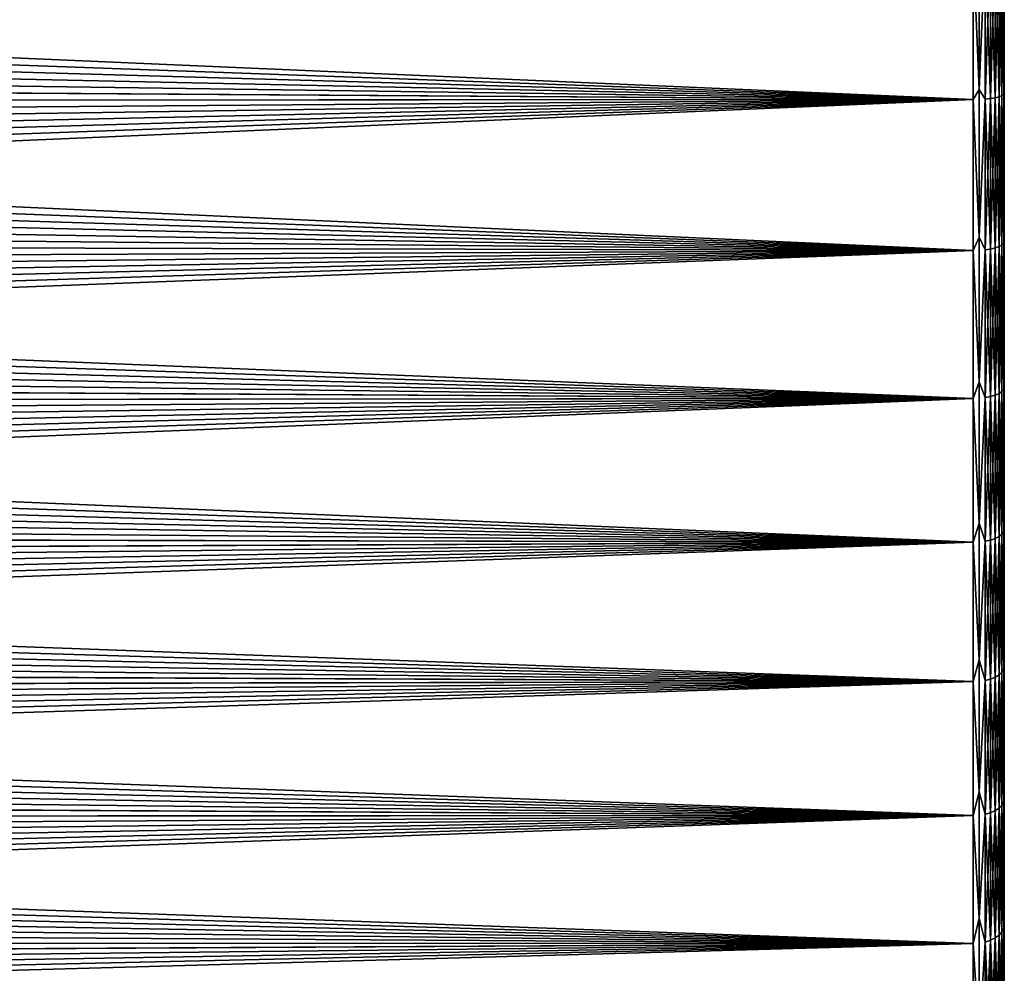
# Model space of a CAD drawing. Header units: metres. Extents: x -24 to 72, y -247 to 22.
# Tile 540 of 573: x 50.52 to 60, y -12.87 to -3.69. Entities that reach past the tile are written whole.
import ezdxf

# ---------------------------------------------------------------- set-up
doc = ezdxf.new("R2010")
doc.units = ezdxf.units.M
doc.layers.add('solid_509589_MEDIA_SW0001', color=7, linetype='CONTINUOUS')

msp = doc.modelspace()

# ---------------------------------------------------------------- linework, layer by layer
at = {"layer": 'solid_509589_MEDIA_SW0001'}
for points in [[(59.758526, -4.364947, 105.035461), (59.758526, -2.921833, 105.289925), (59.700001, -2.988612, 105.286247)], [(59.758526, -2.921833, 63.710079), (59.758526, -4.364947, 63.964539), (59.700001, -2.988612, 63.713749)], [(59.814861, -2.985358, 105.263626), (59.758526, -2.921833, 105.289925), (59.758526, -4.364947, 105.035461)], [(59.814861, -2.985358, 63.736374), (59.758526, -4.364947, 63.964539), (59.758526, -2.921833, 63.710079)], [(59.994305, -2.954197, 63.95311), (60, -2.924849, 64.007698), (60, -4.378113, 64.268311)], [(59.994305, -2.954197, 105.04689), (60, -4.378113, 104.731689), (60, -2.924849, 104.992302)], [(60, -4.378113, 104.731689), (60, -4.378113, 64.268311), (60, -2.924849, 64.007698)], [(60, -2.924849, 104.992302), (60, -4.378113, 104.731689), (60, -2.924849, 64.007698)], [(59.700001, -2.988612, 105.286247), (28.243196, -4.024177, 105.110825), (28.211451, -4.253147, 105.064796)], [(59.700001, -4.463871, 105.020081), (59.700001, -2.988612, 105.286247), (28.211451, -4.253147, 105.064796)], [(59.700001, -2.988612, 105.286247), (28.273041, -3.794373, 105.154366), (28.243196, -4.024177, 105.110825)], [(59.700001, -2.988612, 105.286247), (28.301006, -3.563739, 105.195404), (28.273041, -3.794373, 105.154366)], [(59.700001, -2.988612, 63.713749), (59.700001, -4.463871, 63.979916), (28.350533, -3.097799, 63.72974)], [(59.758526, -4.364947, 105.035461), (59.700001, -2.988612, 105.286247), (59.700001, -4.463871, 105.020081)], [(59.758526, -4.364947, 63.964539), (59.700001, -4.463871, 63.979916), (59.700001, -2.988612, 63.713749)], [(59.814861, -4.459012, 104.997749), (59.814861, -2.985358, 105.263626), (59.758526, -4.364947, 105.035461)], [(59.814861, -2.985358, 63.736374), (59.814861, -4.459012, 64.002251), (59.758526, -4.364947, 63.964539)], [(59.866768, -2.981407, 105.236137), (59.814861, -2.985358, 105.263626), (59.814861, -4.459012, 104.997749)], [(59.866768, -4.45311, 104.970619), (59.866768, -2.981407, 105.236137), (59.814861, -4.459012, 104.997749)], [(59.866768, -2.981407, 63.763859), (59.866768, -4.45311, 64.029381), (59.814861, -2.985358, 63.736374)], [(59.866768, -4.45311, 64.029381), (59.814861, -4.459012, 64.002251), (59.814861, -2.985358, 63.736374)], [(59.912258, -2.976089, 105.19915), (59.866768, -2.981407, 105.236137), (59.866768, -4.45311, 104.970619)], [(59.912258, -4.445167, 104.934105), (59.912258, -2.976089, 105.19915), (59.866768, -4.45311, 104.970619)], [(59.912258, -2.976089, 63.800846), (59.912258, -4.445167, 64.065895), (59.866768, -2.981407, 63.763859)], [(59.912258, -4.445167, 64.065895), (59.866768, -4.45311, 64.029381), (59.866768, -2.981407, 63.763859)], [(59.949574, -2.969609, 105.154083), (59.912258, -2.976089, 105.19915), (59.912258, -4.445167, 104.934105)], [(59.949574, -4.435488, 104.88961), (59.949574, -2.969609, 105.154083), (59.912258, -4.445167, 104.934105)], [(59.949574, -2.969609, 63.845917), (59.949574, -4.435488, 64.11039), (59.912258, -2.976089, 63.800846)], [(59.949574, -4.435488, 64.11039), (59.912258, -4.445167, 64.065895), (59.912258, -2.976089, 63.800846)], [(59.977276, -2.962217, 105.102669), (59.949574, -2.969609, 105.154083), (59.949574, -4.435488, 104.88961)], [(59.977276, -4.424447, 104.838852), (59.977276, -2.962217, 105.102669), (59.949574, -4.435488, 104.88961)], [(59.977276, -2.962217, 63.897327), (59.977276, -4.424447, 64.161148), (59.949574, -2.969609, 63.845917)], [(59.977276, -4.424447, 64.161148), (59.949574, -4.435488, 64.11039), (59.949574, -2.969609, 63.845917)], [(59.994305, -2.954197, 105.04689), (59.977276, -2.962217, 105.102669), (59.977276, -4.424447, 104.838852)], [(59.994305, -4.412468, 104.783791), (59.994305, -2.954197, 105.04689), (59.977276, -4.424447, 104.838852)], [(59.994305, -2.954197, 63.95311), (59.994305, -4.412468, 64.216209), (59.977276, -2.962217, 63.897327)], [(59.994305, -4.412468, 64.216209), (59.977276, -4.424447, 64.161148), (59.977276, -2.962217, 63.897327)], [(59.994305, -2.954197, 63.95311), (60, -4.378113, 64.268311), (59.994305, -4.412468, 64.216209)], [(59.994305, -4.412468, 104.783791), (60, -4.378113, 104.731689), (59.994305, -2.954197, 105.04689)], [(59.700001, -4.463871, 63.979916), (28.326303, -3.329907, 63.765686), (28.350533, -3.097799, 63.72974)], [(59.700001, -4.463871, 63.979916), (28.300154, -3.561395, 63.804192), (28.326303, -3.329907, 63.765686)], [(59.700001, -4.463871, 63.979916), (28.272102, -3.792204, 63.845238), (28.300154, -3.561395, 63.804192)], [(59.700001, -4.463871, 63.979916), (28.242174, -4.022211, 63.888794), (28.272102, -3.792204, 63.845238)], [(59.700001, -4.463871, 63.979916), (28.210342, -4.25141, 63.934849), (28.242174, -4.022211, 63.888794)], [(59.700001, -4.463871, 63.979916), (28.17658, -4.4798, 63.983387), (28.210342, -4.25141, 63.934849)], [(59.700001, -4.463871, 105.020081), (28.211451, -4.253147, 105.064796), (28.177774, -4.481282, 105.016289)], [(59.758526, -5.786796, 104.680954), (59.758526, -4.364947, 105.035461), (59.700001, -4.463871, 105.020081)], [(59.758526, -4.364947, 63.964539), (59.758526, -5.786796, 64.319046), (59.700001, -4.463871, 63.979916)], [(59.814861, -4.459012, 104.997749), (59.758526, -4.364947, 105.035461), (59.758526, -5.786796, 104.680954)], [(59.814861, -4.459012, 64.002251), (59.758526, -5.786796, 64.319046), (59.758526, -4.364947, 63.964539)], [(59.866768, -4.45311, 104.970619), (59.814861, -4.459012, 104.997749), (59.814861, -5.909944, 104.627419)], [(59.866768, -5.902121, 104.600777), (59.866768, -4.45311, 104.970619), (59.814861, -5.909944, 104.627419)], [(59.866768, -4.45311, 64.029381), (59.866768, -5.902121, 64.399223), (59.814861, -4.459012, 64.002251)], [(59.912258, -4.445167, 104.934105), (59.866768, -4.45311, 104.970619), (59.866768, -5.902121, 104.600777)], [(59.912258, -5.891593, 104.564926), (59.912258, -4.445167, 104.934105), (59.866768, -5.902121, 104.600777)], [(59.912258, -4.445167, 64.065895), (59.912258, -5.891593, 64.435074), (59.866768, -4.45311, 64.029381)], [(59.912258, -5.891593, 64.435074), (59.866768, -5.902121, 64.399223), (59.866768, -4.45311, 64.029381)], [(59.949574, -4.435488, 104.88961), (59.912258, -4.445167, 104.934105), (59.912258, -5.891593, 104.564926)], [(59.949574, -5.878766, 104.521233), (59.949574, -4.435488, 104.88961), (59.912258, -5.891593, 104.564926)], [(59.949574, -4.435488, 64.11039), (59.949574, -5.878766, 64.478767), (59.912258, -4.445167, 64.065895)], [(59.949574, -5.878766, 64.478767), (59.912258, -5.891593, 64.435074), (59.912258, -4.445167, 64.065895)], [(59.977276, -4.424447, 104.838852), (59.949574, -4.435488, 104.88961), (59.949574, -5.878766, 104.521233)], [(59.977276, -5.864131, 104.471397), (59.977276, -4.424447, 104.838852), (59.949574, -5.878766, 104.521233)], [(59.977276, -4.424447, 64.161148), (59.977276, -5.864131, 64.528603), (59.949574, -4.435488, 64.11039)], [(59.977276, -5.864131, 64.528603), (59.949574, -5.878766, 64.478767), (59.949574, -4.435488, 64.11039)], [(59.994305, -4.412468, 104.783791), (59.977276, -4.424447, 104.838852), (59.977276, -5.864131, 104.471397)], [(59.994305, -5.848255, 104.417328), (59.994305, -4.412468, 104.783791), (59.977276, -5.864131, 104.471397)], [(59.994305, -4.412468, 64.216209), (59.994305, -5.848255, 64.582672), (59.977276, -4.424447, 64.161148)], [(59.994305, -5.848255, 64.582672), (59.977276, -5.864131, 64.528603), (59.977276, -4.424447, 64.161148)], [(59.994305, -4.412468, 64.216209), (60, -4.378113, 64.268311), (60, -5.812112, 64.632729)], [(59.994305, -4.412468, 104.783791), (60, -5.812112, 104.367271), (60, -4.378113, 104.731689)], [(59.994305, -4.412468, 64.216209), (60, -5.812112, 64.632729), (59.994305, -5.848255, 64.582672)], [(59.994305, -5.848255, 104.417328), (60, -5.812112, 104.367271), (59.994305, -4.412468, 104.783791)], [(60, -5.812112, 104.367271), (60, -5.812112, 64.632729), (60, -4.378113, 64.268311)], [(60, -4.378113, 104.731689), (60, -5.812112, 104.367271), (60, -4.378113, 64.268311)], [(59.700001, -4.463871, 105.020081), (27.98031, -5.608698, 104.73716), (27.934877, -5.831472, 104.674088)], [(59.700001, -5.916384, 104.649353), (59.700001, -4.463871, 105.020081), (27.934877, -5.831472, 104.674088)], [(59.700001, -4.463871, 105.020081), (28.023714, -5.385034, 104.797821), (27.98031, -5.608698, 104.73716)], [(59.700001, -4.463871, 105.020081), (28.065128, -5.160469, 104.856071), (28.023714, -5.385034, 104.797821)], [(59.700001, -4.463871, 105.020081), (28.104593, -4.934989, 104.911903), (28.065128, -5.160469, 104.856071)], [(59.700001, -4.463871, 105.020081), (28.142145, -4.708582, 104.965317), (28.104593, -4.934989, 104.911903)], [(59.700001, -5.916384, 64.350647), (28.140865, -4.707377, 64.034401), (28.17658, -4.4798, 63.983387)], [(59.700001, -4.463871, 105.020081), (28.177774, -4.481282, 105.016289), (28.142145, -4.708582, 104.965317)], [(59.700001, -4.463871, 63.979916), (59.700001, -5.916384, 64.350647), (28.17658, -4.4798, 63.983387)], [(59.758526, -5.786796, 104.680954), (59.700001, -4.463871, 105.020081), (59.700001, -5.916384, 104.649353)], [(59.758526, -5.786796, 64.319046), (59.700001, -5.916384, 64.350647), (59.700001, -4.463871, 63.979916)], [(59.814861, -5.909944, 104.627419), (59.814861, -4.459012, 104.997749), (59.758526, -5.786796, 104.680954)], [(59.814861, -4.459012, 64.002251), (59.814861, -5.909944, 64.372581), (59.758526, -5.786796, 64.319046)], [(59.866768, -5.902121, 64.399223), (59.814861, -5.909944, 64.372581), (59.814861, -4.459012, 64.002251)], [(59.700001, -5.916384, 64.350647), (28.103228, -4.934087, 64.087875), (28.140865, -4.707377, 64.034401)], [(59.700001, -5.916384, 64.350647), (28.063677, -5.159894, 64.143784), (28.103228, -4.934087, 64.087875)], [(59.700001, -5.916384, 64.350647), (28.022177, -5.384809, 64.202126), (28.063677, -5.159894, 64.143784)], [(59.700001, -5.916384, 64.350647), (27.978687, -5.608843, 64.262886), (28.022177, -5.384809, 64.202126)], [(59.700001, -5.916384, 64.350647), (27.93317, -5.832004, 64.326065), (27.978687, -5.608843, 64.262886)], [(59.700001, -5.916384, 64.350647), (27.885696, -6.054102, 64.391594), (27.93317, -5.832004, 64.326065)], [(59.700001, -5.916384, 104.649353), (27.934877, -5.831472, 104.674088), (27.887486, -6.053174, 104.608681)], [(59.758526, -7.180451, 104.228127), (59.758526, -5.786796, 104.680954), (59.700001, -5.916384, 104.649353)], [(59.758526, -5.786796, 64.319046), (59.758526, -7.180451, 64.771873), (59.700001, -5.916384, 64.350647)], [(59.814861, -5.909944, 104.627419), (59.758526, -5.786796, 104.680954), (59.758526, -7.180451, 104.228127)], [(59.814861, -5.909944, 64.372581), (59.758526, -7.180451, 64.771873), (59.758526, -5.786796, 64.319046)], [(59.977276, -5.864131, 104.471397), (59.949574, -5.878766, 104.521233), (59.949574, -7.292086, 104.050835)], [(59.977276, -7.273934, 104.002174), (59.977276, -5.864131, 104.471397), (59.949574, -7.292086, 104.050835)], [(59.977276, -5.864131, 64.528603), (59.977276, -7.273934, 64.997826), (59.949574, -5.878766, 64.478767)], [(59.994305, -5.848255, 104.417328), (59.977276, -5.864131, 104.471397), (59.977276, -7.273934, 104.002174)], [(59.994305, -7.254241, 103.949371), (59.994305, -5.848255, 104.417328), (59.977276, -7.273934, 104.002174)], [(59.994305, -5.848255, 64.582672), (59.994305, -7.254241, 65.050629), (59.977276, -5.864131, 64.528603)], [(59.994305, -7.254241, 65.050629), (59.977276, -7.273934, 64.997826), (59.977276, -5.864131, 64.528603)], [(59.994305, -5.848255, 64.582672), (60, -5.812112, 64.632729), (60, -6.518967, 64.853294)], [(59.994305, -5.848255, 104.417328), (60, -6.518968, 104.146706), (60, -5.812112, 104.367271)], [(59.994305, -5.848255, 64.582672), (60, -6.518967, 64.853294), (60, -7.217043, 65.098869)], [(59.994305, -5.848255, 64.582672), (60, -7.217043, 65.098869), (59.994305, -7.254241, 65.050629)], [(59.994305, -7.254241, 103.949371), (60, -6.518968, 104.146706), (59.994305, -5.848255, 104.417328)], [(60, -6.518968, 104.146706), (60, -6.518967, 64.853294), (60, -5.812112, 64.632729)], [(60, -5.812112, 104.367271), (60, -6.518968, 104.146706), (60, -5.812112, 64.632729)], [(59.700001, -5.916384, 104.649353), (27.67758, -6.930927, 104.323273), (27.619743, -7.148713, 104.245781)], [(59.700001, -7.338748, 104.175941), (59.700001, -5.916384, 104.649353), (27.619743, -7.148713, 104.245781)], [(59.700001, -5.916384, 104.649353), (27.733273, -6.712483, 104.398308), (27.67758, -6.930927, 104.323273)], [(59.700001, -5.916384, 104.649353), (27.786766, -6.493496, 104.47084), (27.733273, -6.712483, 104.398308)], [(59.700001, -5.916384, 104.649353), (27.838142, -6.273787, 104.540947), (27.786766, -6.493496, 104.47084)], [(59.700001, -5.916384, 104.649353), (27.887486, -6.053174, 104.608681), (27.838142, -6.273787, 104.540947)], [(59.700001, -5.916384, 64.350647), (59.700001, -7.338748, 64.824059), (27.885696, -6.054102, 64.391594)], [(59.758526, -7.180451, 104.228127), (59.700001, -5.916384, 104.649353), (59.700001, -7.338748, 104.175941)], [(59.758526, -7.180451, 64.771873), (59.700001, -7.338748, 64.824059), (59.700001, -5.916384, 64.350647)], [(59.814861, -7.33076, 104.154526), (59.814861, -5.909944, 104.627419), (59.758526, -7.180451, 104.228127)], [(59.814861, -5.909944, 64.372581), (59.814861, -7.33076, 64.845474), (59.758526, -7.180451, 64.771873)], [(59.866768, -5.902121, 104.600777), (59.814861, -5.909944, 104.627419), (59.814861, -7.33076, 104.154526)], [(59.866768, -7.321056, 104.12851), (59.866768, -5.902121, 104.600777), (59.814861, -7.33076, 104.154526)], [(59.866768, -5.902121, 64.399223), (59.866768, -7.321056, 64.87149), (59.814861, -5.909944, 64.372581)], [(59.866768, -7.321056, 64.87149), (59.814861, -7.33076, 64.845474), (59.814861, -5.909944, 64.372581)], [(59.912258, -5.891593, 104.564926), (59.866768, -5.902121, 104.600777), (59.866768, -7.321056, 104.12851)], [(59.912258, -7.307997, 104.093498), (59.912258, -5.891593, 104.564926), (59.866768, -7.321056, 104.12851)], [(59.912258, -5.891593, 64.435074), (59.912258, -7.307997, 64.906502), (59.866768, -5.902121, 64.399223)], [(59.912258, -7.307997, 64.906502), (59.866768, -7.321056, 64.87149), (59.866768, -5.902121, 64.399223)], [(59.949574, -5.878766, 104.521233), (59.912258, -5.891593, 104.564926), (59.912258, -7.307997, 104.093498)], [(59.949574, -7.292086, 104.050835), (59.949574, -5.878766, 104.521233), (59.912258, -7.307997, 104.093498)], [(59.949574, -5.878766, 64.478767), (59.949574, -7.292086, 64.949165), (59.912258, -5.891593, 64.435074)], [(59.949574, -7.292086, 64.949165), (59.912258, -7.307997, 64.906502), (59.912258, -5.891593, 64.435074)], [(59.977276, -7.273934, 64.997826), (59.949574, -7.292086, 64.949165), (59.949574, -5.878766, 64.478767)], [(59.700001, -7.338748, 64.824059), (27.836275, -6.275126, 64.459473), (27.885696, -6.054102, 64.391594)], [(59.700001, -7.338748, 64.824059), (27.784819, -6.495267, 64.529732), (27.836275, -6.275126, 64.459473)], [(59.700001, -7.338748, 64.824059), (27.731245, -6.714714, 64.602448), (27.784819, -6.495267, 64.529732)], [(59.994305, -7.254241, 103.949371), (60, -7.217043, 103.901131), (60, -6.518968, 104.146706)], [(60, -7.217043, 103.901131), (60, -7.217043, 65.098869), (60, -6.518967, 64.853294)], [(60, -6.518968, 104.146706), (60, -7.217043, 103.901131), (60, -6.518967, 64.853294)], [(59.700001, -7.338748, 64.824059), (27.67547, -6.933652, 64.677681), (27.731245, -6.714714, 64.602448)], [(59.700001, -7.338748, 64.824059), (27.617544, -7.151977, 64.755402), (27.67547, -6.933652, 64.677681)], [(59.700001, -7.338748, 64.824059), (27.557507, -7.369548, 64.835571), (27.617544, -7.151977, 64.755402)], [(59.700001, -7.338748, 104.175941), (27.619743, -7.148713, 104.245781), (27.559801, -7.365707, 104.165871)], [(59.758526, -8.539124, 103.679192), (59.758526, -7.180451, 104.228127), (59.700001, -7.338748, 104.175941)], [(59.758526, -7.180451, 64.771873), (59.758526, -8.539124, 65.320808), (59.700001, -7.338748, 64.824059)], [(59.814861, -7.33076, 104.154526), (59.758526, -7.180451, 104.228127), (59.758526, -8.539124, 103.679192)], [(59.814861, -7.33076, 64.845474), (59.758526, -8.539124, 65.320808), (59.758526, -7.180451, 64.771873)], [(59.949574, -7.292086, 104.050835), (59.912258, -7.307997, 104.093498), (59.912258, -8.687161, 103.522232)], [(59.949574, -8.668247, 103.480812), (59.949574, -7.292086, 104.050835), (59.912258, -8.687161, 103.522232)], [(59.949574, -7.292086, 64.949165), (59.949574, -8.668247, 65.519188), (59.912258, -7.307997, 64.906502)], [(59.977276, -7.273934, 104.002174), (59.949574, -7.292086, 104.050835), (59.949574, -8.668247, 103.480812)], [(59.977276, -8.646669, 103.433563), (59.977276, -7.273934, 104.002174), (59.949574, -8.668247, 103.480812)], [(59.977276, -7.273934, 64.997826), (59.977276, -8.646669, 65.566437), (59.949574, -7.292086, 64.949165)], [(59.977276, -8.646669, 65.566437), (59.949574, -8.668247, 65.519188), (59.949574, -7.292086, 64.949165)], [(59.994305, -7.254241, 103.949371), (59.977276, -7.273934, 104.002174), (59.977276, -8.646669, 103.433563)], [(59.994305, -8.62326, 103.382301), (59.994305, -7.254241, 103.949371), (59.977276, -8.646669, 103.433563)], [(59.994305, -7.254241, 65.050629), (59.994305, -8.62326, 65.617699), (59.977276, -7.273934, 64.997826)], [(59.994305, -8.62326, 65.617699), (59.977276, -8.646669, 65.566437), (59.977276, -7.273934, 64.997826)], [(59.994305, -7.254241, 65.050629), (60, -7.217043, 65.098869), (60, -8.583949, 65.663712)], [(59.994305, -7.254241, 103.949371), (60, -8.583949, 103.336288), (60, -7.217043, 103.901131)], [(59.994305, -7.254241, 65.050629), (60, -8.583949, 65.663712), (59.994305, -8.62326, 65.617699)], [(59.994305, -8.62326, 103.382301), (60, -8.583949, 103.336288), (59.994305, -7.254241, 103.949371)], [(60, -8.583949, 103.336288), (60, -8.583949, 65.663712), (60, -7.217043, 65.098869)], [(60, -7.217043, 103.901131), (60, -8.583949, 103.336288), (60, -7.217043, 65.098869)], [(59.700001, -7.338748, 104.175941), (27.227125, -8.439256, 103.729637), (27.153931, -8.651554, 103.635063)], [(59.700001, -8.723715, 103.602272), (59.700001, -7.338748, 104.175941), (27.153931, -8.651554, 103.635063)], [(59.700001, -7.338748, 104.175941), (27.298035, -8.226247, 103.821716), (27.227125, -8.439256, 103.729637)], [(59.700001, -7.338748, 104.175941), (27.366785, -8.012315, 103.911407), (27.298035, -8.226247, 103.821716)], [(59.700001, -7.338748, 104.175941), (27.433376, -7.797473, 103.998703), (27.366785, -8.012315, 103.911407)], [(59.700001, -7.338748, 104.175941), (27.497696, -7.581949, 104.083511), (27.433376, -7.797473, 103.998703)], [(59.700001, -8.723715, 65.397728), (27.49531, -7.586386, 64.918205), (27.557507, -7.369548, 64.835571)], [(59.700001, -7.338748, 104.175941), (27.559801, -7.365707, 104.165871), (27.497696, -7.581949, 104.083511)], [(59.700001, -7.338748, 64.824059), (59.700001, -8.723715, 65.397728), (27.557507, -7.369548, 64.835571)], [(59.758526, -8.539124, 103.679192), (59.700001, -7.338748, 104.175941), (59.700001, -8.723715, 103.602272)], [(59.758526, -8.539124, 65.320808), (59.700001, -8.723715, 65.397728), (59.700001, -7.338748, 64.824059)], [(59.814861, -8.714219, 103.581482), (59.814861, -7.33076, 104.154526), (59.758526, -8.539124, 103.679192)], [(59.814861, -7.33076, 64.845474), (59.814861, -8.714219, 65.418518), (59.758526, -8.539124, 65.320808)], [(59.866768, -7.321056, 104.12851), (59.814861, -7.33076, 104.154526), (59.814861, -8.714219, 103.581482)], [(59.866768, -8.702685, 103.556221), (59.866768, -7.321056, 104.12851), (59.814861, -8.714219, 103.581482)], [(59.866768, -7.321056, 64.87149), (59.866768, -8.702685, 65.443779), (59.814861, -7.33076, 64.845474)], [(59.866768, -8.702685, 65.443779), (59.814861, -8.714219, 65.418518), (59.814861, -7.33076, 64.845474)], [(59.912258, -7.307997, 104.093498), (59.866768, -7.321056, 104.12851), (59.866768, -8.702685, 103.556221)], [(59.912258, -8.687161, 103.522232), (59.912258, -7.307997, 104.093498), (59.866768, -8.702685, 103.556221)], [(59.912258, -7.307997, 64.906502), (59.912258, -8.687161, 65.477768), (59.866768, -7.321056, 64.87149)], [(59.912258, -8.687161, 65.477768), (59.866768, -8.702685, 65.443779), (59.866768, -7.321056, 64.87149)], [(59.949574, -8.668247, 65.519188), (59.912258, -8.687161, 65.477768), (59.912258, -7.307997, 64.906502)], [(59.700001, -8.723715, 65.397728), (27.430902, -7.802512, 65.003311), (27.49531, -7.586386, 64.918205)], [(59.700001, -8.723715, 65.397728), (27.364239, -8.017943, 65.090912), (27.430902, -7.802512, 65.003311)], [(59.700001, -8.723715, 65.397728), (27.29541, -8.232497, 65.180939), (27.364239, -8.017943, 65.090912)], [(59.700001, -8.723715, 65.397728), (27.224424, -8.446156, 65.273392), (27.29541, -8.232497, 65.180939)], [(59.700001, -8.723715, 65.397728), (27.151167, -8.659081, 65.36834), (27.224424, -8.446156, 65.273392)], [(59.758526, -9.856196, 103.036812), (59.758526, -8.539124, 103.679192), (59.700001, -8.723715, 103.602272)], [(59.758526, -8.539124, 65.320808), (59.758526, -9.856196, 65.963188), (59.700001, -8.723715, 65.397728)], [(59.814861, -8.714219, 103.581482), (59.758526, -8.539124, 103.679192), (59.758526, -9.856196, 103.036812)], [(59.814861, -8.714219, 65.418518), (59.758526, -9.856196, 65.963188), (59.758526, -8.539124, 65.320808)], [(59.994305, -8.62326, 103.382301), (59.977276, -8.646669, 103.433563), (59.977276, -9.975344, 102.768478)], [(59.994305, -9.948337, 102.719017), (59.994305, -8.62326, 103.382301), (59.977276, -9.975344, 102.768478)], [(59.994305, -8.62326, 65.617699), (59.994305, -9.948337, 66.280983), (59.977276, -8.646669, 65.566437)], [(59.994305, -8.62326, 65.617699), (60, -8.583949, 65.663712), (60, -9.906056, 66.324196)], [(59.994305, -8.62326, 103.382301), (60, -9.906056, 102.675804), (60, -8.583949, 103.336288)], [(59.994305, -8.62326, 65.617699), (60, -9.906056, 66.324196), (59.994305, -9.948337, 66.280983)], [(59.994305, -9.948337, 102.719017), (60, -9.906056, 102.675804), (59.994305, -8.62326, 103.382301)], [(60, -9.906056, 102.675804), (60, -9.906056, 66.324196), (60, -8.583949, 65.663712)], [(60, -8.583949, 103.336288), (60, -9.906056, 102.675804), (60, -8.583949, 65.663712)], [(59.700001, -8.723715, 65.397728), (27.075529, -8.871431, 65.465881), (27.151167, -8.659081, 65.36834)], [(59.700001, -8.723715, 103.602272), (27.153931, -8.651554, 103.635063), (27.078321, -8.86335, 103.537888)], [(59.814861, -10.053274, 102.911194), (59.814861, -8.714219, 103.581482), (59.758526, -9.856196, 103.036812)], [(59.814861, -8.714219, 65.418518), (59.814861, -10.053274, 66.088806), (59.758526, -9.856196, 65.963188)], [(59.866768, -8.702685, 103.556221), (59.814861, -8.714219, 103.581482), (59.814861, -10.053274, 102.911194)], [(59.866768, -10.039967, 102.886826), (59.866768, -8.702685, 103.556221), (59.814861, -10.053274, 102.911194)], [(59.866768, -8.702685, 65.443779), (59.866768, -10.039967, 66.113174), (59.814861, -8.714219, 65.418518)], [(59.866768, -10.039967, 66.113174), (59.814861, -10.053274, 66.088806), (59.814861, -8.714219, 65.418518)], [(59.912258, -8.687161, 103.522232), (59.866768, -8.702685, 103.556221), (59.866768, -10.039967, 102.886826)], [(59.912258, -10.022058, 102.854027), (59.912258, -8.687161, 103.522232), (59.866768, -10.039967, 102.886826)], [(59.912258, -8.687161, 65.477768), (59.912258, -10.022058, 66.145973), (59.866768, -8.702685, 65.443779)], [(59.912258, -10.022058, 66.145973), (59.866768, -10.039967, 66.113174), (59.866768, -8.702685, 65.443779)], [(59.949574, -8.668247, 103.480812), (59.912258, -8.687161, 103.522232), (59.912258, -10.022058, 102.854027)], [(59.949574, -10.000237, 102.814064), (59.949574, -8.668247, 103.480812), (59.912258, -10.022058, 102.854027)], [(59.949574, -8.668247, 65.519188), (59.949574, -10.000237, 66.185936), (59.912258, -8.687161, 65.477768)], [(59.949574, -10.000237, 66.185936), (59.912258, -10.022058, 66.145973), (59.912258, -8.687161, 65.477768)], [(59.977276, -8.646669, 103.433563), (59.949574, -8.668247, 103.480812), (59.949574, -10.000237, 102.814064)], [(59.977276, -9.975344, 102.768478), (59.977276, -8.646669, 103.433563), (59.949574, -10.000237, 102.814064)], [(59.977276, -8.646669, 65.566437), (59.977276, -9.975344, 66.231522), (59.949574, -8.668247, 65.519188)], [(59.977276, -9.975344, 66.231522), (59.949574, -10.000237, 66.185936), (59.949574, -8.668247, 65.519188)], [(59.994305, -9.948337, 66.280983), (59.977276, -9.975344, 66.231522), (59.977276, -8.646669, 65.566437)], [(59.700001, -8.723715, 103.602272), (26.751095, -9.706042, 103.122375), (26.663044, -9.915421, 103.011742)], [(59.700001, -10.064229, 102.931259), (59.700001, -8.723715, 103.602272), (26.663044, -9.915421, 103.011742)], [(59.700001, -8.723715, 103.602272), (26.836573, -9.49621, 103.23024), (26.751095, -9.706042, 103.122375)], [(59.700001, -8.723715, 103.602272), (26.919569, -9.285838, 103.335426), (26.836573, -9.49621, 103.23024)], [(59.700001, -8.723715, 103.602272), (27.000168, -9.074841, 103.437988), (26.919569, -9.285838, 103.335426)], [(59.700001, -8.723715, 103.602272), (27.078321, -8.86335, 103.537888), (27.000168, -9.074841, 103.437988)], [(59.700001, -8.723715, 65.397728), (59.700001, -10.064229, 66.068741), (27.075529, -8.871431, 65.465881)], [(59.758526, -9.856196, 103.036812), (59.700001, -8.723715, 103.602272), (59.700001, -10.064229, 102.931259)], [(59.758526, -9.856196, 65.963188), (59.700001, -10.064229, 66.068741), (59.700001, -8.723715, 65.397728)], [(59.700001, -10.064229, 66.068741), (26.9974, -9.083357, 65.566101), (27.075529, -8.871431, 65.465881)], [(59.700001, -10.064229, 66.068741), (26.916855, -9.294728, 65.668961), (26.9974, -9.083357, 65.566101)], [(59.700001, -10.064229, 66.068741), (26.833939, -9.505424, 65.774429), (26.916855, -9.294728, 65.668961)], [(59.700001, -10.064229, 66.068741), (26.748587, -9.715476, 65.882545), (26.833939, -9.505424, 65.774429)], [(59.700001, -10.064229, 66.068741), (26.660732, -9.924913, 65.993347), (26.748587, -9.715476, 65.882545)], [(59.758526, -11.12525, 102.304123), (59.758526, -9.856196, 103.036812), (59.700001, -10.064229, 102.931259)], [(59.758526, -9.856196, 65.963188), (59.758526, -11.12525, 66.695877), (59.700001, -10.064229, 66.068741)], [(59.814861, -10.053274, 102.911194), (59.758526, -9.856196, 103.036812), (59.758526, -11.12525, 102.304123)], [(59.814861, -10.053274, 66.088806), (59.758526, -11.12525, 66.695877), (59.758526, -9.856196, 65.963188)], [(59.700001, -10.064229, 66.068741), (26.570314, -10.133761, 66.10688), (26.660732, -9.924913, 65.993347)], [(59.700001, -10.064229, 102.931259), (26.663044, -9.915421, 103.011742), (26.572336, -10.124423, 102.898262)], [(59.994305, -9.948337, 102.719017), (59.977276, -9.975344, 102.768478), (59.977276, -11.253186, 102.0103)], [(59.994305, -11.222719, 101.962891), (59.994305, -9.948337, 102.719017), (59.977276, -11.253186, 102.0103)], [(59.994305, -9.948337, 66.280983), (59.994305, -11.222719, 67.037109), (59.977276, -9.975344, 66.231522)], [(59.994305, -9.948337, 66.280983), (60, -9.906056, 66.324196), (60, -11.177795, 67.077408)], [(59.994305, -9.948337, 102.719017), (60, -11.177796, 101.922592), (60, -9.906056, 102.675804)], [(59.994305, -9.948337, 66.280983), (60, -11.177795, 67.077408), (59.994305, -11.222719, 67.037109)], [(59.994305, -11.222719, 101.962891), (60, -11.177796, 101.922592), (59.994305, -9.948337, 102.719017)], [(60, -11.177796, 101.922592), (60, -11.177795, 67.077408), (60, -9.906056, 66.324196)], [(60, -9.906056, 102.675804), (60, -11.177796, 101.922592), (60, -9.906056, 66.324196)], [(59.866768, -10.039967, 102.886826), (59.814861, -10.053274, 102.911194), (59.814861, -11.341099, 102.147095)], [(59.866768, -11.326087, 102.123734), (59.866768, -10.039967, 102.886826), (59.814861, -11.341099, 102.147095)], [(59.866768, -10.039967, 66.113174), (59.866768, -11.326087, 66.876266), (59.814861, -10.053274, 66.088806)], [(59.912258, -10.022058, 102.854027), (59.866768, -10.039967, 102.886826), (59.866768, -11.326087, 102.123734)], [(59.912258, -11.305884, 102.0923), (59.912258, -10.022058, 102.854027), (59.866768, -11.326087, 102.123734)], [(59.912258, -10.022058, 66.145973), (59.912258, -11.305884, 66.9077), (59.866768, -10.039967, 66.113174)], [(59.912258, -11.305884, 66.9077), (59.866768, -11.326087, 66.876266), (59.866768, -10.039967, 66.113174)], [(59.949574, -10.000237, 102.814064), (59.912258, -10.022058, 102.854027), (59.912258, -11.305884, 102.0923)], [(59.949574, -11.281268, 102.053993), (59.949574, -10.000237, 102.814064), (59.912258, -11.305884, 102.0923)], [(59.949574, -10.000237, 66.185936), (59.949574, -11.281268, 66.946007), (59.912258, -10.022058, 66.145973)], [(59.949574, -11.281268, 66.946007), (59.912258, -11.305884, 66.9077), (59.912258, -10.022058, 66.145973)], [(59.977276, -9.975344, 102.768478), (59.949574, -10.000237, 102.814064), (59.949574, -11.281268, 102.053993)], [(59.977276, -11.253186, 102.0103), (59.977276, -9.975344, 102.768478), (59.949574, -11.281268, 102.053993)], [(59.977276, -9.975344, 66.231522), (59.977276, -11.253186, 66.9897), (59.949574, -10.000237, 66.185936)], [(59.977276, -11.253186, 66.9897), (59.949574, -11.281268, 66.946007), (59.949574, -10.000237, 66.185936)], [(59.994305, -11.222719, 67.037109), (59.977276, -11.253186, 66.9897), (59.977276, -9.975344, 66.231522)], [(59.700001, -10.064229, 102.931259), (26.183533, -10.955168, 102.416031), (26.079697, -11.161216, 102.288399)], [(59.700001, -11.353457, 102.166321), (59.700001, -10.064229, 102.931259), (26.079697, -11.161216, 102.288399)], [(59.700001, -10.064229, 102.931259), (26.28467, -10.748412, 102.540833), (26.183533, -10.955168, 102.416031)], [(59.700001, -10.064229, 102.931259), (26.383154, -10.541, 102.662804), (26.28467, -10.748412, 102.540833)], [(59.700001, -10.064229, 102.931259), (26.479029, -10.332986, 102.781944), (26.383154, -10.541, 102.662804)], [(59.700001, -11.353457, 66.833679), (26.477396, -10.341953, 66.223129), (26.570314, -10.133761, 66.10688)], [(59.700001, -10.064229, 102.931259), (26.572336, -10.124423, 102.898262), (26.479029, -10.332986, 102.781944)], [(59.700001, -10.064229, 66.068741), (59.700001, -11.353457, 66.833679), (26.570314, -10.133761, 66.10688)], [(59.758526, -11.12525, 102.304123), (59.700001, -10.064229, 102.931259), (59.700001, -11.353457, 102.166321)], [(59.758526, -11.12525, 66.695877), (59.700001, -11.353457, 66.833679), (59.700001, -10.064229, 66.068741)], [(59.814861, -11.341099, 102.147095), (59.814861, -10.053274, 102.911194), (59.758526, -11.12525, 102.304123)], [(59.814861, -10.053274, 66.088806), (59.814861, -11.341099, 66.852905), (59.758526, -11.12525, 66.695877)], [(59.866768, -11.326087, 66.876266), (59.814861, -11.341099, 66.852905), (59.814861, -10.053274, 66.088806)], [(59.700001, -11.353457, 66.833679), (26.381996, -10.54942, 66.342087), (26.477396, -10.341953, 66.223129)], [(59.700001, -11.353457, 66.833679), (26.284052, -10.756139, 66.463776), (26.381996, -10.54942, 66.342087)], [(59.700001, -11.353457, 66.833679), (26.1835, -10.962084, 66.588196), (26.284052, -10.756139, 66.463776)], [(59.700001, -11.353457, 66.833679), (26.08028, -11.167233, 66.715378), (26.1835, -10.962084, 66.588196)], [(59.700001, -11.353457, 102.166321), (26.079697, -11.161216, 102.288399), (25.973186, -11.366561, 102.157898)], [(59.700001, -11.353457, 66.833679), (25.97443, -11.371575, 66.845329), (26.08028, -11.167233, 66.715378)], [(59.758526, -12.340102, 101.484695), (59.758526, -11.12525, 102.304123), (59.700001, -11.353457, 102.166321)], [(59.758526, -11.12525, 66.695877), (59.758526, -12.340102, 67.515305), (59.700001, -11.353457, 66.833679)], [(59.814861, -11.341099, 102.147095), (59.758526, -11.12525, 102.304123), (59.758526, -12.340102, 101.484695)], [(59.814861, -11.341099, 66.852905), (59.758526, -12.340102, 67.515305), (59.758526, -11.12525, 66.695877)], [(59.994305, -11.222719, 67.037109), (60, -11.177795, 67.077408), (60, -12.393143, 67.919891)], [(59.994305, -11.222719, 101.962891), (60, -12.393143, 101.080109), (60, -11.177796, 101.922592)], [(60, -12.393143, 101.080109), (60, -12.393143, 67.919891), (60, -11.177795, 67.077408)], [(60, -11.177796, 101.922592), (60, -12.393143, 101.080109), (60, -11.177795, 67.077408)], [(59.977276, -11.253186, 102.0103), (59.949574, -11.281268, 102.053993), (59.949574, -12.504812, 101.204475)], [(59.977276, -12.473684, 101.162895), (59.977276, -11.253186, 102.0103), (59.949574, -12.504812, 101.204475)], [(59.977276, -11.253186, 66.9897), (59.977276, -12.473684, 67.837105), (59.949574, -11.281268, 66.946007)], [(59.994305, -11.222719, 101.962891), (59.977276, -11.253186, 102.0103), (59.977276, -12.473684, 101.162895)], [(59.994305, -12.439914, 101.117783), (59.994305, -11.222719, 101.962891), (59.977276, -12.473684, 101.162895)], [(59.994305, -11.222719, 67.037109), (59.994305, -12.439914, 67.882217), (59.977276, -11.253186, 66.9897)], [(59.994305, -12.439914, 67.882217), (59.977276, -12.473684, 67.837105), (59.977276, -11.253186, 66.9897)], [(59.994305, -11.222719, 67.037109), (60, -12.393143, 67.919891), (59.994305, -12.439914, 67.882217)], [(59.994305, -12.439914, 101.117783), (60, -12.393143, 101.080109), (59.994305, -11.222719, 101.962891)], [(59.700001, -11.353457, 102.166321), (25.400833, -12.379536, 101.463112), (25.278708, -12.578408, 101.31617)], [(59.700001, -12.584831, 101.311363), (59.700001, -11.353457, 102.166321), (25.278708, -12.578408, 101.31617)], [(59.700001, -11.353457, 102.166321), (25.520452, -12.179324, 101.60743), (25.400833, -12.379536, 101.463112)], [(59.700001, -11.353457, 102.166321), (25.637669, -11.977635, 101.749237), (25.520452, -12.179324, 101.60743)], [(59.700001, -11.353457, 102.166321), (25.75219, -11.774874, 101.888283), (25.637669, -11.977635, 101.749237)], [(59.700001, -11.353457, 102.166321), (25.864023, -11.571148, 102.024513), (25.75219, -11.774874, 101.888283)], [(59.700001, -11.353457, 102.166321), (25.973186, -11.366561, 102.157898), (25.864023, -11.571148, 102.024513)], [(59.700001, -12.584831, 67.688637), (25.865973, -11.575049, 66.978065), (25.97443, -11.371575, 66.845329)], [(59.700001, -11.353457, 66.833679), (59.700001, -12.584831, 67.688637), (25.97443, -11.371575, 66.845329)], [(59.758526, -12.340102, 101.484695), (59.700001, -11.353457, 102.166321), (59.700001, -12.584831, 101.311363)], [(59.758526, -12.340102, 67.515305), (59.700001, -12.584831, 67.688637), (59.700001, -11.353457, 66.833679)], [(59.814861, -12.571133, 101.293068), (59.814861, -11.341099, 102.147095), (59.758526, -12.340102, 101.484695)], [(59.814861, -11.341099, 66.852905), (59.814861, -12.571133, 67.706932), (59.758526, -12.340102, 67.515305)], [(59.866768, -11.326087, 102.123734), (59.814861, -11.341099, 102.147095), (59.814861, -12.571133, 101.293068)], [(59.866768, -12.554493, 101.270836), (59.866768, -11.326087, 102.123734), (59.814861, -12.571133, 101.293068)], [(59.866768, -11.326087, 66.876266), (59.866768, -12.554493, 67.729164), (59.814861, -11.341099, 66.852905)], [(59.866768, -12.554493, 67.729164), (59.814861, -12.571133, 67.706932), (59.814861, -11.341099, 66.852905)], [(59.912258, -11.305884, 102.0923), (59.866768, -11.326087, 102.123734), (59.866768, -12.554493, 101.270836)], [(59.912258, -12.532099, 101.240921), (59.912258, -11.305884, 102.0923), (59.866768, -12.554493, 101.270836)], [(59.912258, -11.305884, 66.9077), (59.912258, -12.532099, 67.759079), (59.866768, -11.326087, 66.876266)], [(59.912258, -12.532099, 67.759079), (59.866768, -12.554493, 67.729164), (59.866768, -11.326087, 66.876266)], [(59.949574, -11.281268, 102.053993), (59.912258, -11.305884, 102.0923), (59.912258, -12.532099, 101.240921)], [(59.949574, -12.504812, 101.204475), (59.949574, -11.281268, 102.053993), (59.912258, -12.532099, 101.240921)], [(59.949574, -11.281268, 66.946007), (59.949574, -12.504812, 67.795525), (59.912258, -11.305884, 66.9077)], [(59.949574, -12.504812, 67.795525), (59.912258, -12.532099, 67.759079), (59.912258, -11.305884, 66.9077)], [(59.977276, -12.473684, 67.837105), (59.949574, -12.504812, 67.795525), (59.949574, -11.281268, 66.946007)], [(59.700001, -12.584831, 67.688637), (25.754883, -11.777569, 67.113541), (25.865973, -11.575049, 66.978065)], [(59.700001, -12.584831, 67.688637), (25.641138, -11.979045, 67.25174), (25.754883, -11.777569, 67.113541)], [(59.700001, -12.584831, 67.688637), (25.524719, -12.179382, 67.392616), (25.641138, -11.979045, 67.25174)], [(59.700001, -12.584831, 67.688637), (25.406036, -12.378003, 67.535774), (25.524719, -12.179382, 67.392616)], [(59.700001, -12.584831, 67.688637), (25.284948, -12.575114, 67.681366), (25.406036, -12.378003, 67.535774)], [(59.758526, -13.494835, 100.58252), (59.758526, -12.340102, 101.484695), (59.700001, -12.584831, 101.311363)], [(59.758526, -12.340102, 67.515305), (59.758526, -13.494835, 68.41748), (59.700001, -12.584831, 67.688637)], [(59.814861, -12.571133, 101.293068), (59.758526, -12.340102, 101.484695), (59.758526, -13.494835, 100.58252)], [(59.814861, -12.571133, 67.706932), (59.758526, -13.494835, 68.41748), (59.758526, -12.340102, 67.515305)], [(59.994305, -12.439914, 67.882217), (60, -12.393143, 67.919891), (60, -13.545495, 68.847221)], [(59.994305, -12.439914, 101.117783), (60, -13.545495, 100.152779), (60, -12.393143, 101.080109)], [(60, -13.545495, 100.152779), (60, -13.545495, 68.847221), (60, -12.393143, 67.919891)], [(60, -12.393143, 101.080109), (60, -13.545495, 100.152779), (60, -12.393143, 67.919891)], [(59.949574, -12.504812, 101.204475), (59.912258, -12.532099, 101.240921), (59.912258, -13.694452, 100.304237)], [(59.949574, -13.664636, 100.269829), (59.949574, -12.504812, 101.204475), (59.912258, -13.694452, 100.304237)], [(59.949574, -12.504812, 67.795525), (59.949574, -13.664636, 68.730171), (59.912258, -12.532099, 67.759079)], [(59.977276, -12.473684, 101.162895), (59.949574, -12.504812, 101.204475), (59.949574, -13.664636, 100.269829)], [(59.977276, -13.63062, 100.230576), (59.977276, -12.473684, 101.162895), (59.949574, -13.664636, 100.269829)], [(59.977276, -12.473684, 67.837105), (59.977276, -13.63062, 68.769424), (59.949574, -12.504812, 67.795525)], [(59.977276, -13.63062, 68.769424), (59.949574, -13.664636, 68.730171), (59.949574, -12.504812, 67.795525)], [(59.994305, -12.439914, 101.117783), (59.977276, -12.473684, 101.162895), (59.977276, -13.63062, 100.230576)], [(59.994305, -13.593718, 100.187988), (59.994305, -12.439914, 101.117783), (59.977276, -13.63062, 100.230576)], [(59.994305, -12.439914, 67.882217), (59.994305, -13.593718, 68.812012), (59.977276, -12.473684, 67.837105)], [(59.994305, -13.593718, 68.812012), (59.977276, -13.63062, 68.769424), (59.977276, -12.473684, 67.837105)], [(59.994305, -12.439914, 67.882217), (60, -13.545495, 68.847221), (59.994305, -13.593718, 68.812012)], [(59.994305, -13.593718, 100.187988), (60, -13.545495, 100.152779), (59.994305, -12.439914, 101.117783)], [(59.700001, -12.584831, 101.311363), (24.7584, -13.368321, 100.695305), (24.619802, -13.564775, 100.53112)], [(59.700001, -13.752075, 100.370743), (59.700001, -12.584831, 101.311363), (24.619802, -13.564775, 100.53112)], [(59.700001, -12.584831, 101.311363), (24.893692, -13.171252, 100.85598), (24.7584, -13.368321, 100.695305)], [(59.700001, -12.584831, 101.311363), (25.025496, -12.973864, 101.012993), (24.893692, -13.171252, 100.85598)], [(59.700001, -12.584831, 101.311363), (25.153715, -12.776379, 101.16626), (25.025496, -12.973864, 101.012993)], [(59.700001, -12.584831, 101.311363), (25.278708, -12.578408, 101.31617), (25.153715, -12.776379, 101.16626)], [(59.700001, -12.584831, 67.688637), (25.16095, -12.771366, 67.829903), (25.284948, -12.575114, 67.681366)], [(59.700001, -12.584831, 67.688637), (59.700001, -13.752075, 68.629257), (25.16095, -12.771366, 67.829903)], [(59.758526, -13.494835, 100.58252), (59.700001, -12.584831, 101.311363), (59.700001, -13.752075, 100.370743)], [(59.758526, -13.494835, 68.41748), (59.700001, -13.752075, 68.629257), (59.700001, -12.584831, 67.688637)], [(59.814861, -13.737106, 100.353462), (59.814861, -12.571133, 101.293068), (59.758526, -13.494835, 100.58252)], [(59.814861, -12.571133, 67.706932), (59.814861, -13.737106, 68.646538), (59.758526, -13.494835, 68.41748)], [(59.866768, -12.554493, 101.270836), (59.814861, -12.571133, 101.293068), (59.814861, -13.737106, 100.353462)], [(59.866768, -13.718924, 100.332481), (59.866768, -12.554493, 101.270836), (59.814861, -13.737106, 100.353462)], [(59.866768, -12.554493, 67.729164), (59.866768, -13.718924, 68.667519), (59.814861, -12.571133, 67.706932)], [(59.866768, -13.718924, 68.667519), (59.814861, -13.737106, 68.646538), (59.814861, -12.571133, 67.706932)], [(59.912258, -12.532099, 101.240921), (59.866768, -12.554493, 101.270836), (59.866768, -13.718924, 100.332481)], [(59.912258, -13.694452, 100.304237), (59.912258, -12.532099, 101.240921), (59.866768, -13.718924, 100.332481)], [(59.912258, -12.532099, 67.759079), (59.912258, -13.694452, 68.695763), (59.866768, -12.554493, 67.729164)], [(59.912258, -13.694452, 68.695763), (59.866768, -13.718924, 68.667519), (59.866768, -12.554493, 67.729164)], [(59.949574, -13.664636, 68.730171), (59.912258, -13.694452, 68.695763), (59.912258, -12.532099, 67.759079)], [(59.700001, -13.752075, 68.629257), (25.033537, -12.967387, 67.981926), (25.16095, -12.771366, 67.829903)]]:
    msp.add_3dface(points, dxfattribs=at)

doc.saveas('drawing.dxf')
